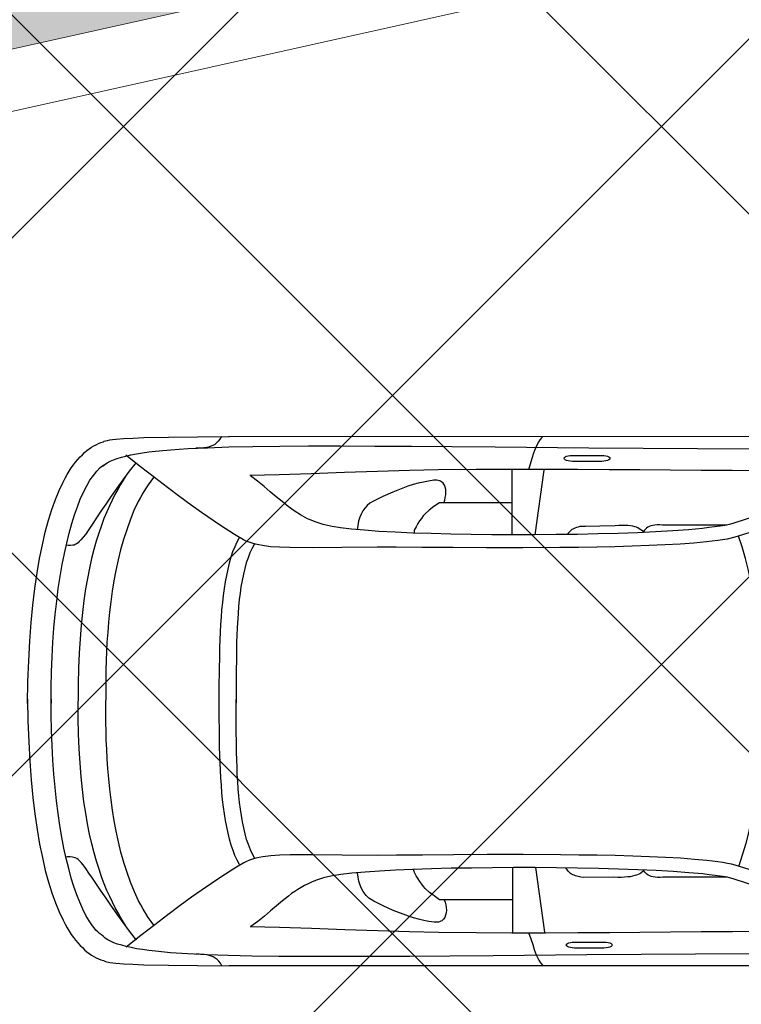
# Model space of a CAD drawing. Header units: millimetres. Extents: x 747415 to 1601423, y -236173 to 551995.
# Tile 380 of 549: x 1083302 to 1085673, y 228694 to 231929. Entities that reach past the tile are written whole.
import ezdxf

# ---------------------------------------------------------------- set-up
doc = ezdxf.new("R2010")
doc.units = ezdxf.units.MM
doc.header["$LTSCALE"] = 100
doc.header["$MEASUREMENT"] = 0
doc.layers.get('0').update_dxf_attribs({"linetype": 'CONTINUOUS', "lineweight": 0})
doc.layers.add('T--A9041_VERHARDING_Parkeren', color=9, linetype='CONTINUOUS')
doc.layers.add('T--L9082_INRICHTING_SPECIFIEK_Auto', color=8, linetype='CONTINUOUS')
for name, color, linetype, lineweight in [('T--A9042_BEPLANTING', 90, 'CONTINUOUS', 0), ('T--L9041_VERHARDING_Trottoir', 8, 'CONTINUOUS', 0), ('T--L9042_BEPLANTING', 90, 'CONTINUOUS', 0)]:
    doc.layers.add(name, color=color, linetype=linetype, lineweight=lineweight)

# ---------------------------------------------------------------- blocks, each defined once
blk = doc.blocks.new('auto17')
for p, q in [((1604.8, 867.6), (3518.7, 867.6)), ((2512.2, 544.6), (2482.2, 756.8)), ((2587.5, 547), (2587.5, 756.8)), ((2588.4, 650.5), (2814.7, 650.5)), ((2513.2, -549), (2483.6, -761.2)), ((2588.4, -551.4), (2588.4, -761.2)), ((2589.8, -654.3), (2815.6, -654.3)), ((1591.9, -871), (3520.1, -872))]:
    blk.add_line(p, q)
for points in [[(2534.6, 758.3), (2527, 778.4), (2521.2, 797), (2516, 814.1), (2513.2, 823), (2509.8, 831.3), (2505.5, 839.6), (2501.2, 848.5), (2495.5, 857.3), (2488.4, 866.1)], [(4181.3, -9.3), (4179.9, 62.7), (4177.5, 130.9), (4173.7, 195.1), (4169.4, 256.4), (4163.7, 314.2), (4157.5, 368.1), (4149.9, 419.6), (4141.8, 467.6), (4132.7, 511.7), (4123.2, 553.9), (4112.7, 592.1), (4101.7, 627.4), (4089.8, 660.7), (4077.4, 690.6), (4064.6, 717.6), (4057.9, 730.4), (4051.3, 742.1), (4044.6, 753.4), (4037.5, 764.2), (4030.8, 774.4), (4023.6, 783.3), (4016, 792.1), (4008.9, 800.4), (4001.2, 807.8), (3994.1, 815.1), (3986.5, 821.5), (3978.9, 826.9), (3971.2, 832.3), (3963.6, 836.7), (3955.5, 841.1), (3947.9, 844.6), (3940.3, 847.5), (3932.2, 850), (3925.5, 853.4), (3911.2, 856.3), (3890.8, 858.8), (3865.5, 860.7), (3835, 862.2), (3799.3, 863.7), (3718.3, 865.6), (3623, 866.6), (3517.8, 867.6)], [(3543, 867.1), (3547.8, 858.8), (3553, 852.4), (3558.7, 846.5), (3564.9, 842.1), (3571.1, 838.2), (3577.8, 835.2), (3584.9, 833.3), (3592.6, 831.3), (3600.6, 830.3), (3608.8, 829.8), (3617.8, 829.3), (3626.8, 829.3)], [(1579.1, 826.9), (1986.8, 829.3), (2343.6, 831.8), (2651.3, 834.2), (2793.7, 835.7), (2924.7, 836.7), (3045.2, 837.2), (3158.6, 837.2), (3262.4, 837.2), (3355.8, 836.7), (3443.5, 835.7), (3522, 833.8), (3591.6, 831.3), (3655.9, 828.4), (3712.1, 824.5), (3760.7, 819.5), (3783.1, 817.1), (3804, 814.1), (3823.1, 811.2), (3840.7, 807.8), (3856.9, 803.9), (3871.7, 799.9), (3885.5, 796.1), (3897.4, 791.6), (3908.3, 786.7), (3917.9, 781.8), (3926, 776.4), (3933.1, 770.5), (3938.8, 766.1), (3945, 761.2), (3950.8, 755.8), (3956.5, 750), (3962.2, 743.1), (3967.4, 736.2), (3978.4, 720), (3989.3, 701.9), (3999.8, 681.3), (4009.8, 658.8), (4019.3, 634.3), (4028.9, 607.3), (4037.5, 578.9), (4046, 548), (4054.1, 515.2), (4061.7, 480.8), (4068.4, 444.6), (4075.1, 406.4), (4080.8, 366.7), (4086, 325), (4090.8, 281.8), (4094.6, 237.2), (4097.9, 191.2), (4100.8, 143.1), (4102.7, 93.6), (4103.7, 43.1), (4104.1, -9.3), (4104.1, 4.4), (4103.7, -48), (4102.7, -99), (4100.3, -148), (4097.9, -196), (4094.6, -242.6), (4090.3, -287.2), (4085.5, -330.8), (4080.3, -372.5), (4074.1, -412.2), (4067.5, -450.9), (4060.3, -487.2), (4052.7, -521.5), (4044.6, -554.8), (4036, -585.7), (4027, -614.1), (4017.5, -641.1), (4007.9, -666.1), (3997.4, -688.6), (3987, -709.7), (3976.5, -727.9), (3965, -743.5), (3954.1, -757.8), (3942.7, -769.5), (3930.7, -778.3), (3934.5, -774.4), (3927.4, -780.3), (3919.3, -785.7), (3909.3, -790.6), (3898.8, -795.5), (3886.4, -799.9), (3872.6, -803.8), (3857.9, -807.8), (3841.7, -811.7), (3823.6, -814.6), (3804, -818), (3783.1, -821), (3760.7, -823.4), (3736.9, -825.9), (3710.7, -828.3), (3683.1, -830.3), (3654, -832.3), (3623, -833.7), (3590.2, -835.2), (3519.7, -837.7), (3440.6, -839.1), (3352.5, -840.1), (3258.2, -841.1), (3154.3, -841.1), (3040.5, -840.6), (2919.5, -840.1), (2787.5, -839.1), (2645.1, -838.2), (2336.4, -835.2), (1979.7, -832.8), (1571.4, -830.3)], [(2287.4, 809.3), (2383.6, 809.3), (2391.2, 808.8), (2397.4, 807.8), (2403.1, 806.3), (2407.4, 804.3), (2409.8, 801.9), (2410.8, 799.4), (2409.8, 796.5), (2407.4, 794.1), (2403.1, 792.1), (2397.4, 790.6), (2391.2, 789.6), (2383.6, 789.6), (2287.4, 789.6), (2280.2, 789.6), (2273.6, 790.6), (2268.3, 792.1), (2264, 794.1), (2261.6, 796.5), (2260.7, 799.4), (2261.6, 801.9), (2264, 804.3), (2268.3, 806.3), (2273.6, 807.8), (2280.2, 808.8), (2287.4, 809.3), (2287.4, 809.3)], [(1246.1, 725), (1855.8, 536.7), (1867.7, 533.8), (1881, 530.8), (1896.3, 528.4), (1912.5, 525.9), (1930.1, 523.5), (1949.2, 521.5), (1990.1, 517.6), (2035.4, 514.2), (2085.4, 511.2), (2137.3, 508.8), (2192.6, 506.8), (2250.2, 505.4), (2309.3, 503.9), (2369.3, 503.4), (2430.3, 502.4), (2552.7, 501.9), (2671.3, 501.9), (2781.8, 502.9), (2883.8, 503.4), (2968.5, 503.9), (3030.9, 504.4), (3147.2, 503.4), (3242.4, 502.4), (3318.2, 502.4), (3352, 503.4), (3381.5, 505.9), (3407.7, 509.3), (3420.1, 511.2), (3431.1, 513.7), (3442, 517.1), (3452, 520.6), (3461.5, 524.5), (3470.1, 528.9), (3499.7, 546.1), (3546.3, 575.9), (3607.8, 618.1), (3642.1, 642.1), (3679.7, 669.5), (3720.7, 699.9), (3763.1, 732.3), (3808.8, 767.6), (3856.9, 805.8)], [(3823.6, 782.8), (3845.9, 753.9), (3866.9, 725.4), (3886.9, 698), (3905.5, 671), (3923.1, 645.5), (3939.3, 622), (3954.6, 599.5), (3967.9, 579.9), (3979.4, 562.7), (3989.8, 547.5), (3998.4, 535.2), (4005.1, 527.4), (4010.3, 522), (4015.1, 518.1), (4019.8, 515.2), (4024.6, 512.7), (4028.9, 511.2), (4033.2, 510.3), (4041.7, 509.3), (4049.8, 509.8), (4057.4, 510.3)], [(1329.4, 754.9), (1862.5, 581.3), (1874.4, 578.4), (1888.7, 575.5), (1904.9, 573), (1922, 570.5), (1941.6, 568.1), (1962.5, 565.7), (2008.2, 561.7), (2059.7, 557.8), (2115.9, 554.4), (2175.9, 551.9), (2239.2, 549.5), (2305.5, 547.5), (2373.6, 546.1), (2443.1, 545.1), (2513.6, 544.6), (2584.1, 544.6), (2653.7, 545.1), (2722.3, 546.1), (2789.4, 547), (2853.7, 549), (2914.7, 551), (2972.3, 553.4), (3025.2, 556.3), (3072.4, 559.3), (3115.7, 563.2), (3151.5, 567.1), (3179.1, 571.5), (3194.3, 574.5), (3208.6, 578.4), (3221.9, 582.3), (3235.3, 587.2), (3247.7, 592.1), (3259.6, 597.5), (3271, 603.4), (3282.5, 609.8), (3292.9, 616.6), (3303.4, 623.5), (3313.9, 630.3), (3323.9, 638.2), (3343.4, 653.4), (3363, 670), (3383, 686.7), (3403, 703.9), (3424.4, 721.5), (3447.8, 738.7)], [(1535.7, 754.9), (1651.5, 754.9), (1760.5, 754.9), (1865.3, 755.8), (1967.8, 756.3), (2068.7, 757.3), (2168.8, 757.8), (2269.3, 758.8), (2372.7, 759.3), (2479.3, 759.7), (2589.4, 759.7), (2706.1, 759.3), (2830.9, 758.3), (2925.7, 756.3), (3030, 752.9), (3139.1, 749), (3248.1, 744.6), (3353.4, 741.1), (3450.1, 739.7)], [(2812.8, 650.5), (2809.4, 658.3), (2807.1, 667.1), (2805.6, 675.9), (2805.1, 684.7), (2805.6, 693.1), (2807.6, 700.9), (2810.4, 708.3), (2814.7, 714.2), (2820.4, 719.1), (2823.3, 721), (2827.1, 722.5), (2830.9, 723.5), (2835.2, 724), (2839.9, 724.5), (2845.2, 724), (2862.3, 721.5), (2879.5, 718.1), (2896.1, 714.2), (2913.3, 709.3), (2929.9, 703.9), (2946.6, 698), (2980, 685.2), (3012.4, 670.5), (3043.3, 654.8), (3049, 651.9), (3054.3, 648.5), (3059.5, 644.6), (3063.8, 640.6), (3068.1, 636.8), (3071.9, 632.3), (3078.6, 623), (3083.8, 613.2), (3088.1, 602.4)], [(3766.4, 733.8), (3775.5, 721.5), (3784.5, 708.8), (3793.1, 695.5), (3801.2, 681.8), (3808.8, 667.6), (3816.4, 653.4), (3830.2, 624), (3843.1, 592.6), (3854.5, 560.7), (3865, 527.9), (3874.6, 494.1), (3882.6, 460.3), (3890.3, 425.5), (3896.4, 391.2), (3902.2, 356.4), (3906.9, 321.5), (3911.2, 287.2), (3914.6, 253.4), (3917.4, 220.1), (3919.3, 187.2), (3921.2, 155.9), (3922.6, 125.5), (3923.1, 96.1), (3923.6, 68.6), (3924.1, 42.2), (3924.1, 17.7), (3923.6, -4.4)], [(3856.9, 738.7), (3865.5, 724.5), (3874.6, 709.8), (3883.6, 693.6), (3893.1, 676.9), (3902.2, 658.8), (3911.2, 639.7), (3920.3, 619.6), (3929.3, 598), (3937.9, 574.5), (3946.5, 549.9), (3955.1, 524), (3962.7, 496), (3970.3, 466.7), (3977.4, 435.3), (3984.1, 401.4), (3990.3, 366.1), (3996, 328.4), (4000.8, 288.2), (4005.1, 246.6), (4008.9, 202), (4011.2, 154.9), (4013.6, 105.4), (4014.6, 53.4), (4014.6, -2)], [(2814.7, 650.5), (2827.1, 650.5), (2845.2, 637.7), (2860.9, 626), (2874.2, 613.2), (2880.4, 606.3), (2886.1, 599), (2892.3, 590.7), (2898, 581.8), (2903.8, 571.5), (2909.9, 560.3), (2913.3, 550.9)], [(3088.1, 602.4), (3092.4, 589.7), (3095.2, 575.9), (3097.6, 561.6)], [(1880.7, 576.4), (2093.5, 576.4), (2103, 576.9), (2111.6, 576.9), (2118.8, 576.4), (2125.9, 575.5), (2131.6, 573.5), (2136.8, 571.5), (2141.6, 569.1), (2145.9, 566.1), (2149.7, 563.2), (2153.1, 559.8), (2155.9, 555.8), (2158.7, 551.9)], [(2157.3, 555.4), (2165.9, 562.7), (2169.7, 565.2), (2174.5, 567.1), (2179.7, 569.6), (2185.9, 571), (2193.1, 573), (2200.7, 574.5), (2209.2, 575.5), (2219.3, 576.4), (2230.2, 576.9), (2242.1, 576.9), (2255.4, 576.4), (2353.6, 577.4)], [(2353.6, 577.4), (2363.1, 575.9), (2372.2, 574), (2380.7, 571.5), (2385, 570.1), (2389.3, 568.6), (2393.6, 566.1), (2397.4, 563.7), (2400.7, 560.7), (2404.5, 556.8), (2407.4, 552.9), (2412.5, 545.5)], [(1766.7, -10.3), (1767.2, 43.1), (1769.1, 95.1), (1772, 146.1), (1773.9, 171.5), (1775.8, 196.6), (1778.2, 221.1), (1781, 245.1), (1783.9, 269.1), (1787.2, 292.1), (1794.4, 338.2), (1802.5, 382.3), (1811.5, 424.5), (1821.5, 465.2), (1832.5, 503.4), (1844.4, 539.2)], [(3484.4, 534.8), (3492, 520.6), (3499.7, 504.9), (3505.9, 488.2), (3512, 470.6), (3517.3, 451.4), (3522, 431.8), (3526.8, 411.2), (3530.6, 390.2), (3533.9, 368.1), (3537.3, 345.6), (3540.2, 322), (3542.5, 298.5), (3544.4, 274), (3545.9, 249.5), (3547.3, 224.5), (3548.7, 199.5), (3549.7, 174.5), (3550.1, 149), (3551.1, 98), (3551.6, 47.6), (3551.6, -2)], [(3434.4, 515.2), (3442, 500.9), (3449.2, 485.8), (3455.4, 469.1), (3461.5, 451.9), (3466.3, 433.8), (3471.1, 414.2), (3475.4, 394.6), (3478.7, 374), (3482, 352.9), (3484.9, 330.9), (3487.3, 308.8), (3489.2, 285.8), (3490.6, 262.2), (3492, 238.7), (3493, 214.7), (3493.9, 190.2), (3494.4, 165.7), (3494.9, 140.7), (3495.4, 91.2), (3495.4, 41.2), (3495.4, -7.8)], [(1766.7, 2), (1767.2, -51), (1769.1, -103.4), (1772, -154.4), (1776.3, -204.4), (1781.5, -252.9), (1787.7, -299.9), (1794.8, -345.6), (1803.4, -389.7), (1812.5, -431.3), (1822.5, -471.5), (1833.4, -509.8), (1844.9, -544.4)], [(3435.8, -519.6), (3443.5, -505.3), (3450.6, -490.1), (3456.8, -473.5), (3462.5, -456.3), (3467.7, -438.2), (3472, -419.1), (3476.3, -399), (3480.1, -378.4), (3483, -357.3), (3485.8, -335.8), (3487.7, -313.2), (3489.7, -290.1), (3492.5, -243.6), (3494.4, -195.1), (3494.9, -145.6), (3495.4, -96.1), (3495.4, -46.1), (3495.4, 2.9)], [(4181.3, 5.4), (4179.9, -66.7), (4177.5, -134.8), (4173.7, -199), (4169.4, -260.8), (4163.7, -318.1), (4157.5, -372), (4149.9, -423.5), (4141.8, -471.5), (4132.7, -516.1), (4123.2, -557.8), (4112.7, -596.5), (4101.7, -631.8), (4089.8, -665.1), (4077.4, -695), (4064.6, -722), (4057.9, -734.7), (4051.3, -746.5), (4044.6, -757.8), (4037.5, -768.6), (4030.8, -778.3), (4023.6, -787.7), (4016, -796.5), (4008.9, -804.8), (4001.2, -812.2), (3994.1, -819.1), (3986.5, -825.4), (3978.9, -831.3), (3971.2, -836.7), (3963.6, -841.1), (3955.5, -845), (3947.9, -849), (3940.3, -851.9), (3932.2, -854.3), (3929.3, -856.3), (3925, -857.8), (3918.4, -859.2), (3910.7, -860.7), (3901.7, -861.7), (3890.8, -863.2), (3865.5, -865.1), (3835, -866.6), (3799.3, -868.1), (3718.3, -870), (3623, -871), (3517.8, -872)], [(3485.8, -539.2), (3493.5, -525), (3500.6, -509.2), (3507.3, -492.6), (3513, -474.9), (3518.7, -455.8), (3523.5, -436.2), (3527.8, -415.6), (3531.6, -394.6), (3535.4, -372.5), (3538.2, -349.5), (3541.1, -326.4), (3543.5, -302.4), (3545.4, -278.4), (3546.8, -253.9), (3548.3, -228.9), (3549.7, -203.9), (3550.6, -178.4), (3551.1, -152.9), (3552.1, -102), (3552.5, -51.5), (3552.5, -2)], [(3767.4, -737.7), (3776.4, -725.4), (3785.5, -712.7), (3794, -699.4), (3802.1, -685.7), (3809.8, -672), (3817.4, -657.8), (3831.7, -628.4), (3844.5, -597.5), (3855.5, -565.6), (3866.5, -533.3), (3875.5, -500), (3883.6, -466.1), (3891.2, -431.8), (3897.4, -397.5), (3903.1, -363.2), (3907.9, -328.9), (3912.2, -295.1), (3915, -261.3), (3917.9, -228.4), (3920.3, -196), (3921.7, -165.2), (3924.1, -104.9), (3924.6, -51.5), (3924.1, -5.4)], [(3858.3, -742.6), (3866.9, -728.4), (3876, -713.7), (3885, -697.5), (3894.1, -680.8), (3903.1, -663.1), (3912.2, -644), (3921.2, -624), (3930.3, -602.4), (3938.8, -578.9), (3947.4, -554.8), (3955.5, -528.4), (3963.1, -500.4), (3970.8, -471), (3977.9, -439.6), (3984.6, -405.8), (3990.8, -371), (3996, -333.3), (4000.8, -293.1), (4005.1, -251.4), (4008.9, -206.8), (4011.2, -159.8), (4013.6, -110.3), (4014.6, -58.3), (4014.6, -2.9)], [(1247, -728.9), (1857.2, -540.6), (1882, -534.8), (1913.4, -529.8), (1950.6, -525.4), (1991.6, -521.5), (2036.8, -518.1), (2086.4, -515.6), (2138.7, -513.2), (2194, -511.2), (2251.6, -509.2), (2310.2, -508.3), (2370.7, -507.3), (2431.7, -506.8), (2554.1, -505.8), (2672.8, -505.8), (2783.2, -506.8), (2885.2, -507.3), (2969.5, -508.3), (3032.4, -508.3), (3148.6, -507.3), (3243.4, -506.3), (3319.6, -506.8), (3353.4, -507.8), (3383, -509.8), (3409.2, -513.2), (3421.5, -515.6), (3432.5, -518.1), (3443.5, -521), (3453.5, -524.4), (3463, -528.4), (3471.6, -532.8), (3501.1, -549.9), (3547.3, -579.8), (3609.2, -622.5), (3643.5, -646.5), (3681.1, -673.9), (3721.6, -704.3), (3764.5, -736.7), (3809.8, -772), (3857.9, -810.2)], [(3824.5, -786.7), (3846.9, -757.8), (3867.9, -729.8), (3887.9, -701.9), (3906.9, -675.4), (3924.6, -649.9), (3940.3, -626.4), (3969.3, -582.8), (3991.3, -550.4), (4006, -531.8), (4011.2, -526.4), (4015.5, -522), (4020.3, -519.1), (4024.6, -516.6), (4028.4, -515.1), (4032.7, -514.6), (4040.3, -513.7), (4047.4, -514.2), (4055.1, -514.6)], [(1330.9, -759.3), (1863.4, -585.7), (1875.3, -582.8), (1889.6, -579.8), (1905.8, -577.4), (1923.4, -574.9), (1942.5, -572.5), (1963.5, -570), (2009.2, -565.6), (2060.6, -561.7), (2117.3, -558.8), (2176.9, -555.8), (2240.2, -553.4), (2306.9, -551.9), (2374.5, -550.4), (2444.1, -549.5), (2514.6, -549), (2585.1, -549), (2655.1, -549), (2723.2, -549.9), (2790.4, -551.4), (2854.7, -552.9), (2915.7, -554.8), (2973.8, -557.3), (3026.7, -560.2), (3073.8, -563.7), (3116.7, -567.1), (3152.4, -571.5), (3180.5, -575.9), (3195.8, -578.9), (3210, -582.8), (3223.4, -586.7), (3236.7, -591.6), (3249.1, -596.5), (3261, -601.9), (3283.9, -614.1), (3304.8, -627.4), (3324.8, -642.1), (3344.8, -657.8), (3363.9, -673.9), (3383.9, -690.6), (3403.9, -707.8), (3425.3, -725.4), (3448.7, -742.6)], [(2347.9, -576.4), (2354.1, -576.4), (2360.3, -576.4), (2366, -575.9), (2371.7, -574.4), (2377.4, -573), (2382.6, -571), (2387.4, -569), (2392.2, -566.1), (2396.5, -562.7), (2400.7, -558.8), (2404.5, -554.8), (2408.3, -550)], [(1883, -580.8), (2094.5, -580.8), (2104, -581.3), (2112.5, -581.3), (2119.7, -580.3), (2126.8, -579.4), (2132.6, -577.9), (2138.3, -575.9), (2143, -573.5), (2147.3, -570.5), (2150.6, -567.6), (2154.5, -564.2), (2159.9, -556.7)], [(2157.3, -560.2), (2171.1, -569), (2175.4, -571.5), (2180.2, -573.5), (2185.9, -575.4), (2192.6, -576.9), (2200.2, -578.4), (2208.3, -579.4), (2217.8, -579.8), (2227.3, -579.8), (2238.8, -579.4), (2250.7, -578.4), (2351, -576.4)], [(2815.6, -654.3), (2828, -654.3), (2846.1, -641.6), (2861.9, -629.8), (2875.2, -617.6), (2881.4, -610.7), (2887.1, -602.9), (2893.3, -595), (2899, -585.7), (2904.7, -575.4), (2910.9, -564.2), (2910.9, -554.7)], [(3089.5, -606.3), (3093.3, -593.6), (3096.2, -579.8), (3098.7, -565.7)], [(2813.7, -654.3), (2810.4, -662.7), (2808.5, -671), (2807.1, -679.8), (2806.6, -688.6), (2807.1, -697.5), (2809, -705.3), (2811.3, -712.2), (2815.6, -718.6), (2821.3, -723), (2824.2, -724.9), (2828, -726.4), (2831.8, -727.4), (2836.1, -728.4), (2840.9, -728.4), (2846.1, -727.9), (2863.3, -725.4), (2880.4, -722), (2897.6, -718.1), (2914.2, -713.7), (2931.4, -708.3), (2948, -702.4), (2981.4, -689.1), (3013.8, -674.9), (3044.8, -659.2), (3056.2, -652.9), (3065.2, -645), (3072.9, -636.7), (3079.5, -627.4), (3085.2, -617.1), (3089.5, -606.3)], [(1536.7, -759.3), (1652, -759.3), (1761, -759.3), (1865.8, -759.7), (1968.2, -760.2), (2069.2, -761.2), (2169.2, -762.2), (2270.2, -762.7), (2373.6, -763.2), (2480.3, -763.6), (2590.8, -763.6), (2707.5, -763.2), (2831.8, -762.2), (2926.6, -760.7), (3030.9, -757.3), (3140, -753.4), (3249.6, -748.9), (3354.4, -745.5), (3451.1, -744.1)], [(2534.1, -763.6), (2522.7, -800.9), (2517.5, -818.5), (2514.6, -826.9), (2511.3, -835.2), (2507, -844), (2502.2, -852.4), (2496.5, -861.2), (2489.3, -870)], [(2294.5, -790.1), (2390.8, -790.1), (2397.9, -790.6), (2404.5, -791.6), (2409.8, -793.1), (2414.6, -795), (2416.9, -797.5), (2417.9, -799.9), (2417.9, -801.4), (2416.9, -802.4), (2415.5, -803.8), (2414.1, -804.8), (2412.2, -805.8), (2409.8, -806.8), (2404.5, -808.3), (2397.9, -809.2), (2390.8, -809.7), (2294.5, -809.7), (2287.4, -809.2), (2280.7, -808.3), (2275.5, -806.8), (2270.7, -804.8), (2268.3, -802.4), (2267.4, -799.9), (2268.3, -797.5), (2270.7, -795), (2275.5, -793.1), (2280.7, -791.6), (2287.4, -790.6), (2294.5, -790.1), (2294.5, -790.1)], [(3544.4, -871.5), (3549.2, -863.2), (3554.4, -856.8), (3560.2, -850.9), (3565.9, -846), (3572.5, -842.6), (3579.2, -839.6), (3586.4, -837.2), (3593.5, -835.7), (3601.6, -834.2), (3609.7, -833.7), (3618.7, -833.2), (3627.8, -833.2)]]:
    blk.add_lwpolyline(points)

msp = doc.modelspace()

# ---------------------------------------------------------------- hatches: boundary and pattern name
at = {"layer": 'T--A9041_VERHARDING_Parkeren', "linetype": 'Continuous'}
h = msp.add_hatch(dxfattribs=at)
h.set_pattern_fill('ANSI37', color=256, scale=10000, style=0)
h.paths.add_polyline_path([(1087508.673, 232853.864), (1086305.002, 232624.696), (1083415.522, 232032.803), (1080614.937, 231336.685), (1077743.017, 230532.568), (1077408.673, 230436.262), (1077408.673, 193325.106), (1087508.673, 193325.106)])
at = {"layer": 'T--A9042_BEPLANTING'}
h = msp.add_hatch(dxfattribs=at)
h.set_pattern_fill('GRASS', color=256, scale=1500, style=0)
edge = h.paths.add_edge_path()
edge.add_line((1194589.183, 247525.193), (1194593.64, 247264.881))
edge.add_line((1194593.64, 247264.881), (1189597.042, 247120.843))
edge.add_line((1189597.042, 247120.843), (1179615.176, 246734.424))
edge.add_line((1179615.176, 246734.424), (1169673.169, 246260.926))
edge.add_line((1169673.169, 246260.926), (1159743.156, 245284.429))
edge.add_line((1159743.156, 245284.429), (1149794.302, 244232.037))
edge.add_line((1149794.302, 244232.037), (1139904.319, 243419.621))
edge.add_line((1139904.319, 243419.621), (1138613.747, 243325.021))
edge.add_line((1138613.747, 243325.021), (1135690.007, 243117.197))
edge.add_line((1135690.007, 243117.197), (1132771.926, 242932.503))
edge.add_line((1132771.926, 242932.503), (1129859.398, 242758.599))
edge.add_line((1129859.398, 242758.599), (1126616.556, 242566.575))
edge.add_line((1126616.556, 242566.575), (1123385.964, 242364.695))
edge.add_line((1123385.964, 242364.695), (1120184.728, 242139.833))
edge.add_line((1120184.728, 242139.833), (1117014.113, 241880.011))
edge.add_line((1117014.113, 241880.011), (1113876.289, 241570.228))
edge.add_line((1113876.289, 241570.228), (1110773.76, 241198.319))
edge.add_line((1110773.76, 241198.319), (1107692.214, 240764.72))
edge.add_line((1107692.214, 240764.72), (1104624.361, 240306.925))
edge.add_line((1104624.361, 240306.925), (1101572.465, 239835.828))
edge.add_line((1101572.465, 239835.828), (1100403.086, 239650.924))
edge.add_line((1100403.086, 239650.924), (1097780.987, 239217.99))
edge.add_line((1097780.987, 239217.99), (1095157.329, 238732.83))
edge.add_line((1095157.329, 238732.83), (1092526.922, 238274.052))
edge.add_line((1092526.922, 238274.052), (1089457.602, 237766.051))
edge.add_line((1089457.602, 237766.051), (1086388.73, 237224.846))
edge.add_line((1086388.73, 237224.846), (1083401.545, 236651.668))
edge.add_line((1083401.545, 236651.668), (1080469.385, 236024.459))
edge.add_line((1080469.385, 236024.459), (1077519.444, 235269.823))
edge.add_line((1077519.444, 235269.823), (1074567.867, 234454.498))
edge.add_line((1074567.867, 234454.498), (1071611.505, 233602.32))
edge.add_line((1071611.505, 233602.32), (1068661.406, 232725.291))
edge.add_line((1068661.406, 232725.291), (1065719.424, 231822.381))
edge.add_line((1065719.424, 231822.381), (1062684.54, 230856.109))
edge.add_line((1062684.54, 230856.109), (1059866.196, 229920.836))
edge.add_line((1059866.196, 229920.836), (1056845.381, 228880.035))
edge.add_line((1056845.381, 228880.035), (1054034.15, 227860.451))
edge.add_line((1054034.15, 227860.451), (1051908.682, 227043.859))
edge.add_line((1051908.682, 227043.859), (1051192.354, 226766.278))
edge.add_line((1051192.354, 226766.278), (1050671.69, 226564.519))
edge.add_line((1050671.69, 226564.519), (1049927.631, 226262.62))
edge.add_line((1049927.631, 226262.62), (1049070.32, 225903.54))
edge.add_line((1049070.32, 225903.54), (1048360.834, 225606.376))
edge.add_line((1048360.834, 225606.376), (1045574.185, 224396.868))
edge.add_line((1045574.185, 224396.868), (1042746.023, 223102.062))
edge.add_line((1042746.023, 223102.062), (1039916.204, 221736.561))
edge.add_line((1039916.204, 221736.561), (1037264.038, 220364.549))
edge.add_line((1037264.038, 220364.549), (1036639.036, 220037.907))
edge.add_line((1036639.036, 220037.907), (1035761.731, 219567.084))
edge.add_line((1035761.731, 219567.084), (1034455.173, 218860.02))
edge.add_line((1034455.173, 218860.02), (1031834.519, 217415.207))
edge.add_line((1031834.519, 217415.207), (1029063.532, 215837.52))
edge.add_line((1029063.532, 215837.52), (1026493.513, 214322.916))
edge.add_line((1026493.513, 214322.916), (1023661.374, 212596.81))
edge.add_line((1023661.374, 212596.81), (1021148.701, 211011.913))
edge.add_line((1021148.701, 211011.913), (1018664.489, 209394.723))
edge.add_line((1018664.489, 209394.723), (1016111.63, 207674.051))
edge.add_line((1016111.63, 207674.051), (1013541.964, 205866.676))
edge.add_line((1013541.964, 205866.676), (1011054.819, 204060.939))
edge.add_line((1011054.819, 204060.939), (1008551.61, 202180.933))
edge.add_line((1008551.61, 202180.933), (1006071.977, 200261.271))
edge.add_line((1006071.977, 200261.271), (1003623.026, 198305.877))
edge.add_line((1003623.026, 198305.877), (1001255.469, 196356.541))
edge.add_line((1001255.469, 196356.541), (998895.97, 194358.237))
edge.add_line((998895.97, 194358.237), (996592.894, 192340.973))
edge.add_line((996592.894, 192340.973), (994271.188, 190253.094))
edge.add_line((994271.188, 190253.094), (992089.799, 188232.713))
edge.add_line((992089.799, 188232.713), (989855.126, 186096.735))
edge.add_line((989855.126, 186096.735), (987565.682, 183840.779))
edge.add_line((987565.682, 183840.779), (985556.73, 181812.43))
edge.add_line((985556.73, 181812.43), (983340.235, 179499.914))
edge.add_line((983340.235, 179499.914), (981234.422, 177237.565))
edge.add_line((981234.422, 177237.565), (979162.94, 174943.215))
edge.add_line((979162.94, 174943.215), (977214.691, 172724.59))
edge.add_line((977214.691, 172724.59), (975036.892, 170165.071))
edge.add_line((975036.892, 170165.071), (973160.412, 167901.106))
edge.add_line((973160.412, 167901.106), (971300.145, 165540.186))
edge.add_line((971300.145, 165540.186), (970653.489, 164750.347))
edge.add_line((970653.489, 164750.347), (969323.906, 163031.694))
edge.add_line((969323.906, 163031.694), (967532.389, 160664.585))
edge.add_line((967532.389, 160664.585), (965620.33, 158124.446))
edge.add_line((965620.33, 158124.446), (963729.485, 155559.861))
edge.add_line((963729.485, 155559.861), (962160.024, 153368.205))
edge.add_line((962160.024, 153368.205), (960583.853, 151476.839))
edge.add_line((960583.853, 151476.839), (957868.106, 147829.141))
edge.add_line((957868.106, 147829.141), (955546.579, 144354.957))
edge.add_line((955546.579, 144354.957), (952781.766, 139999.101))
edge.add_line((952781.766, 139999.101), (950228.309, 135925.671))
edge.add_line((950228.309, 135925.671), (947689.507, 131669.07))
edge.add_line((947689.507, 131669.07), (945836.511, 128467.426))
edge.add_line((945836.511, 128467.426), (939785.242, 117718.876))
edge.add_line((939785.242, 117718.876), (930712.869, 102774.401))
edge.add_line((930712.869, 102774.401), (922173.53, 90199.799))
edge.add_arc((831492.457, 157259.067), 112782.989, 306.60619454, 323.5168236, ccw=False)
edge.add_line((898746.269, 66722.183), (906881.323, 58450.839))
edge.add_arc((1039056.702, -43733.649), 167068.849, 138.06483794, 142.29247104, ccw=False)
edge.add_line((914773.924, 67916.66), (924725.806, 83316.857))
edge.add_line((924725.806, 83316.857), (935036.865, 100427.915))
edge.add_line((935036.865, 100427.915), (938271.243, 105214.41))
edge.add_line((938271.243, 105214.41), (944567.151, 115601.153))
edge.add_line((944567.151, 115601.153), (949536.685, 124088.131))
edge.add_line((949536.685, 124088.131), (954824.472, 132626.587))
edge.add_line((954824.472, 132626.587), (959827.89, 140132.671))
edge.add_line((959827.89, 140132.671), (963059.812, 145135.12))
edge.add_line((963059.812, 145135.12), (965500.197, 148828.356))
edge.add_line((965500.197, 148828.356), (966613.361, 150562.786))
edge.add_line((966613.361, 150562.786), (968025.373, 152669.584))
edge.add_line((968025.373, 152669.584), (969925.147, 155201.552))
edge.add_line((969925.147, 155201.552), (971712.101, 157704.465))
edge.add_line((971712.101, 157704.465), (973307.285, 159791.446))
edge.add_line((973307.285, 159791.446), (974380.773, 161326.936))
edge.add_line((974380.773, 161326.936), (975513.5, 162711.848))
edge.add_line((975513.5, 162711.848), (977022.752, 164676.523))
edge.add_line((977022.752, 164676.523), (979125.989, 167160.936))
edge.add_line((979125.989, 167160.936), (980701.644, 168861.659))
edge.add_line((980701.644, 168861.659), (983077.997, 171627.505))
edge.add_line((983077.997, 171627.505), (985074.319, 173856.029))
edge.add_line((985074.319, 173856.029), (986909.132, 175828.505))
edge.add_line((986909.132, 175828.505), (989063.699, 178159.256))
edge.add_line((989063.699, 178159.256), (991154.428, 180245.145))
edge.add_line((991154.428, 180245.145), (993121.205, 182057.606))
edge.add_line((993121.205, 182057.606), (995324.494, 184142.051))
edge.add_line((995324.494, 184142.051), (997280.219, 186006.612))
edge.add_line((997280.219, 186006.612), (999623.744, 188200.448))
edge.add_line((999623.744, 188200.448), (1002349.065, 190608.065))
edge.add_line((1002349.065, 190608.065), (1004754.956, 192653.066))
edge.add_line((1004754.956, 192653.066), (1007294.928, 194741.918))
edge.add_line((1007294.928, 194741.918), (1008978.786, 196161.928))
edge.add_line((1008978.786, 196161.928), (1011076.047, 197755.95))
edge.add_line((1011076.047, 197755.95), (1013065.241, 199247.814))
edge.add_line((1013065.241, 199247.814), (1015821.037, 201346.882))
edge.add_line((1015821.037, 201346.882), (1017686.716, 202722.52))
edge.add_line((1017686.716, 202722.52), (1020957.031, 204817.97))
edge.add_line((1020957.031, 204817.97), (1023228.197, 206313.401))
edge.add_line((1023228.197, 206313.401), (1026470.58, 208376.744))
edge.add_line((1026470.58, 208376.744), (1028603.548, 209658.432))
edge.add_line((1028603.548, 209658.432), (1030968.801, 211111.637))
edge.add_line((1030968.801, 211111.637), (1032974.557, 212278.47))
edge.add_line((1032974.557, 212278.47), (1034989.373, 213415.47))
edge.add_line((1034989.373, 213415.47), (1036654.679, 214452.728))
edge.add_line((1036654.679, 214452.728), (1038246.03, 215241.653))
edge.add_line((1038246.03, 215241.653), (1039948.347, 216202.761))
edge.add_line((1039948.347, 216202.761), (1041825.775, 217172.039))
edge.add_line((1041825.775, 217172.039), (1043014.131, 217759.859))
edge.add_line((1043014.131, 217759.859), (1045164.207, 218821.145))
edge.add_line((1045164.207, 218821.145), (1047341.541, 219812.404))
edge.add_line((1047341.541, 219812.404), (1050071.07, 221013.985))
edge.add_line((1050071.07, 221013.985), (1051244.22, 221490.97))
edge.add_line((1051244.22, 221490.97), (1052347.556, 221956.97))
edge.add_line((1052347.556, 221956.97), (1053649.506, 222430.47))
edge.add_line((1053649.506, 222430.47), (1054533.126, 222784.97))
edge.add_line((1054533.126, 222784.97), (1056086.056, 223306.47))
edge.add_line((1056086.056, 223306.47), (1057869.317, 223968.97))
edge.add_line((1057869.317, 223968.97), (1060574.556, 224929.97))
edge.add_line((1060574.556, 224929.97), (1063483.693, 225922.97))
edge.add_line((1063483.693, 225922.97), (1065608.903, 226631.593))
edge.add_line((1065608.903, 226631.593), (1069173.064, 227676.47))
edge.add_line((1069173.064, 227676.47), (1072281.977, 228625.637))
edge.add_line((1072281.977, 228625.637), (1075375.394, 229611.47))
edge.add_line((1075375.394, 229611.47), (1077123.927, 230119.62))
edge.add_line((1077123.927, 230119.62), (1080375.394, 230986.97))
edge.add_line((1080375.394, 230986.97), (1082892.594, 231747.063))
edge.add_line((1082892.594, 231747.063), (1087287.423, 232727.295))
edge.add_line((1087287.423, 232727.295), (1089726.851, 233304.236))
edge.add_line((1089726.851, 233304.236), (1092683.446, 233905.227))
edge.add_line((1092683.446, 233905.227), (1095564.394, 234529.046))
edge.add_line((1095564.394, 234529.046), (1098820.303, 235134.124))
edge.add_line((1098820.303, 235134.124), (1101429.17, 235680.801))
edge.add_line((1101429.17, 235680.801), (1102775.394, 235932.97))
edge.add_line((1102775.394, 235932.97), (1105482.445, 236248.973))
edge.add_line((1105482.445, 236248.973), (1107758.807, 236612.397))
edge.add_line((1107758.807, 236612.397), (1110496.735, 236978.709))
edge.add_line((1110496.735, 236978.709), (1115376.091, 237663.748))
edge.add_line((1115376.091, 237663.748), (1120160.891, 238162.648))
edge.add_line((1120160.891, 238162.648), (1122883.614, 238303.454))
edge.add_line((1122883.614, 238303.454), (1125390.669, 238461.915))
edge.add_line((1125390.669, 238461.915), (1128123.405, 238391.97))
edge.add_line((1128123.405, 238391.97), (1132768.171, 238736.47))
edge.add_line((1132768.171, 238736.47), (1135790.587, 239107.966))
edge.add_line((1135790.587, 239107.966), (1138342.94, 239481.456))
edge.add_line((1138342.94, 239481.456), (1142060.43, 239524.47))
edge.add_line((1142060.43, 239524.47), (1147419.918, 239838.053))
edge.add_line((1147419.918, 239838.053), (1152508.673, 240937.759))
edge.add_line((1152508.673, 240937.759), (1161790.445, 241405.25))
edge.add_line((1161790.445, 241405.25), (1166293.104, 242414.317))
edge.add_line((1166293.104, 242414.317), (1170003.913, 243136.47))
edge.add_line((1170003.913, 243136.47), (1182817.631, 243902.97))
edge.add_line((1182817.631, 243902.97), (1191677.387, 244103.47))
edge.add_line((1191677.387, 244103.47), (1200992.076, 244164.47))
edge.add_line((1200992.076, 244164.47), (1212315.556, 244345.47))
edge.add_line((1212315.556, 244345.47), (1212435.36, 247419.97))
edge.add_line((1212435.36, 247419.97), (1205479.36, 247503.517))
edge.add_line((1205479.36, 247503.517), (1202606.248, 247460.622))
edge.add_line((1202606.248, 247460.622), (1194593.64, 247264.881))

# ---------------------------------------------------------------- linework, layer by layer
at = {"layer": 'T--L9041_VERHARDING_Trottoir', "color": 8}
msp.add_lwpolyline([(1057869.309, 223968.96), (1060574.548, 224929.96), (1063483.685, 225922.96), (1065608.895, 226631.582), (1069173.056, 227676.46), (1072281.969, 228625.627), (1075375.386, 229611.46), (1077123.919, 230119.61), (1080375.386, 230986.96), (1082892.586, 231747.053), (1087287.415, 232727.285), (1089726.843, 233304.226), (1092683.438, 233905.217), (1095564.386, 234529.036), (1098820.295, 235134.114), (1101429.162, 235680.79), (1102775.386, 235932.96), (1105482.437, 236248.963), (1107758.799, 236612.387), (1110496.726, 236978.699), (1115376.083, 237663.737), (1120160.883, 238162.637)], dxfattribs=at)
at = {"layer": 'T--L9041_VERHARDING_Trottoir', "linetype": 'Continuous'}
msp.add_lwpolyline([(1057937.62, 223780.99), (1060640.337, 224741.094), (1063547.63, 225733.464), (1065668.687, 226440.702), (1069230.398, 227484.861), (1072341.543, 228434.709), (1075433.674, 229420.133), (1077177.615, 229926.948), (1080430.089, 230794.567), (1082943.339, 231553.467), (1087332.21, 232532.37), (1089769.797, 233108.876), (1092724.531, 233709.488), (1095603.836, 234332.952), (1098859.088, 234937.908), (1101468.095, 235484.614), (1102805.435, 235735.119), (1105509.817, 236050.81), (1107787.838, 236414.499), (1110523.899, 236780.561), (1115400.372, 237465.195), (1120176.437, 237963.185)], dxfattribs=at)
at = {"layer": 'T--L9042_BEPLANTING'}
msp.add_lwpolyline([(1057869.317, 223968.97), (1060574.556, 224929.97), (1063483.693, 225922.97), (1065608.903, 226631.593), (1069173.064, 227676.47), (1072281.977, 228625.637), (1075375.394, 229611.47), (1077123.927, 230119.62), (1080375.394, 230986.97), (1082892.594, 231747.063), (1087287.423, 232727.295), (1089726.851, 233304.236), (1092683.446, 233905.227), (1095564.394, 234529.046), (1098820.303, 235134.124), (1101429.17, 235680.801), (1102775.394, 235932.97), (1105482.445, 236248.973), (1107758.807, 236612.397), (1110496.735, 236978.709), (1115376.091, 237663.748), (1120160.891, 238162.648)], dxfattribs=at)

# ---------------------------------------------------------------- block references
at = {"layer": 'T--L9082_INRICHTING_SPECIFIEK_Auto', "rotation": 180}
msp.add_blockref('auto17', (1087508.673, 229687.759), dxfattribs=at)

doc.saveas('drawing.dxf')
